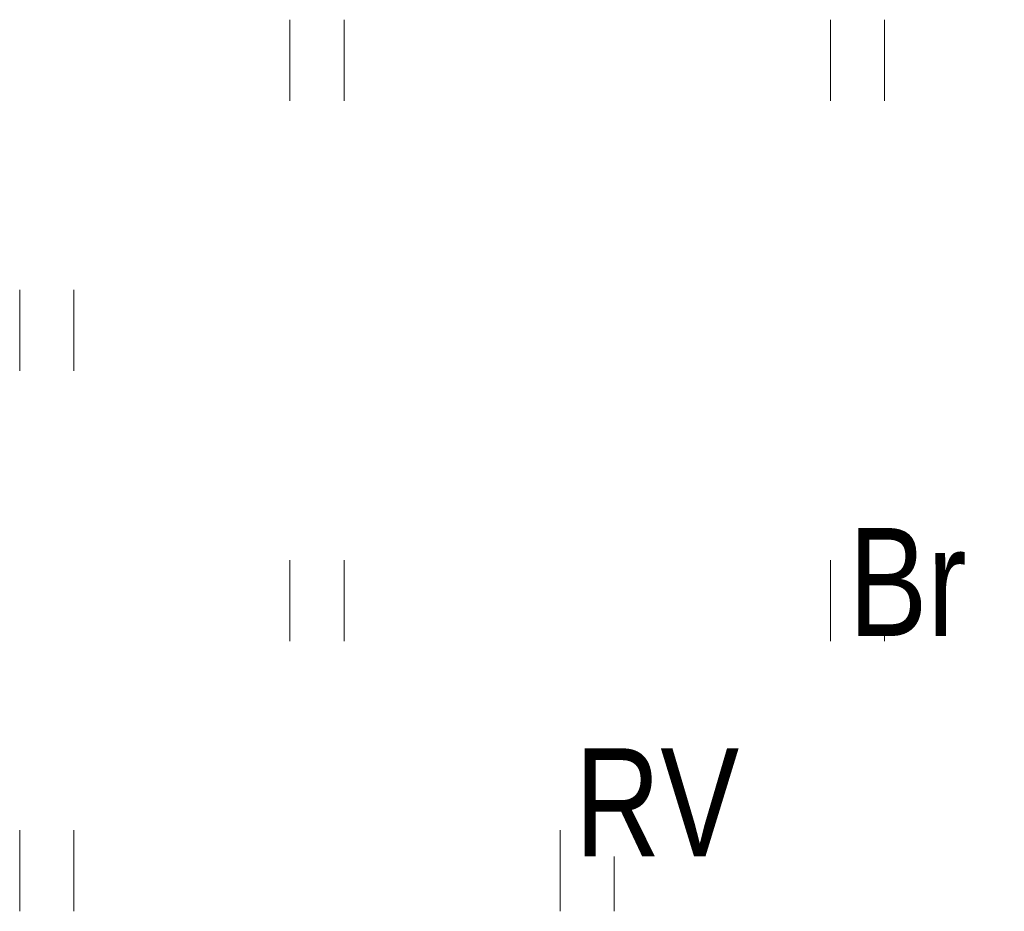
# Model space of a CAD drawing. Header units: metres. Extents: x 5504996 to 5514259, y 5943254 to 5951281.
# Tile 294 of 656: x 5509704 to 5509713, y 5947988 to 5947996. Entities that reach past the tile are written whole.
import ezdxf

# ---------------------------------------------------------------- set-up
doc = ezdxf.new("R2010")
doc.units = ezdxf.units.M
doc.linetypes.add('L_0_03', pattern=[1, 0.5, -0.5])
doc.linetypes.add('L_0_06', pattern=[2, 1.5, -0.5])
doc.layers.get('0').update_dxf_attribs({"linetype": 'CONTINUOUS', "lineweight": 18, "true_color": 0x000000})
for name, color, linetype, lineweight, true_color in [('EGB_KonturKlasyfikacyjny', 7, 'L_0_06', 18, 0x24bc24), ('EGB_KonturUzytkuGruntowego', 7, 'L_0_03', 18, 0x008000), ('KR_ObiektKarto', 7, 'CONTINUOUS', 18, 0x000000)]:
    doc.layers.add(name, color=color, linetype=linetype, lineweight=lineweight, true_color=true_color)
doc.styles.get("Standard").update_dxf_attribs({"font": 'simplex.shx'})

# ---------------------------------------------------------------- blocks, each defined once
blk = doc.blocks.new('OTZT_S')
at = {"color": 0, "linetype": 'Continuous', "lineweight": 18, "flags": 128}
for points in [[(-0.5, -0.75), (-0.5, 0.75)], [(0.5, 0.75), (0.5, -0.75)]]:
    blk.add_lwpolyline(points, dxfattribs=at)

msp = doc.modelspace()

# ---------------------------------------------------------------- block references
at = {"layer": 'KR_ObiektKarto', "linetype": 'Continuous', "xscale": 0.5, "yscale": 0.5, "zscale": 0.5}
for p in [(5509706.8025, 5947995.5875), (5509706.8025, 5947995.5875), (5509711.8025, 5947995.5875), (5509711.8025, 5947995.5875), (5509704.3025, 5947993.0875), (5509704.3025, 5947993.0875), (5509706.8025, 5947990.5875), (5509706.8025, 5947990.5875), (5509711.8025, 5947990.5875), (5509711.8025, 5947990.5875), (5509704.3025, 5947988.0875), (5509704.3025, 5947988.0875), (5509709.3025, 5947988.0875), (5509709.3025, 5947988.0875)]:
    msp.add_blockref('OTZT_S', p, dxfattribs=at)

# ---------------------------------------------------------------- next in the draw order: texts
at = {"layer": 'EGB_KonturKlasyfikacyjny', "color": 82, "true_color": 0x24bc24, "insert": (5509709.19, 5947989.22), "char_height": 1, "attachment_point": 1, "line_spacing_factor": 0.9, "bg_fill": 3, "box_fill_scale": 1, "bg_fill_color": 0, "bg_fill_transparency": 0}
msp.add_mtext('\\W0.7818x;\\fArial|b0|i0;RV', dxfattribs=at)
at = {"layer": 'EGB_KonturUzytkuGruntowego', "color": 96, "true_color": 0x008000, "insert": (5509711.72, 5947990.26), "char_height": 1, "attachment_point": 7, "line_spacing_factor": 0.9, "bg_fill": 3, "box_fill_scale": 1, "bg_fill_color": 0, "bg_fill_transparency": 0}
msp.add_mtext('\\W0.7818x;\\fArial|b0|i0;Br', dxfattribs=at)

doc.saveas('drawing.dxf')
